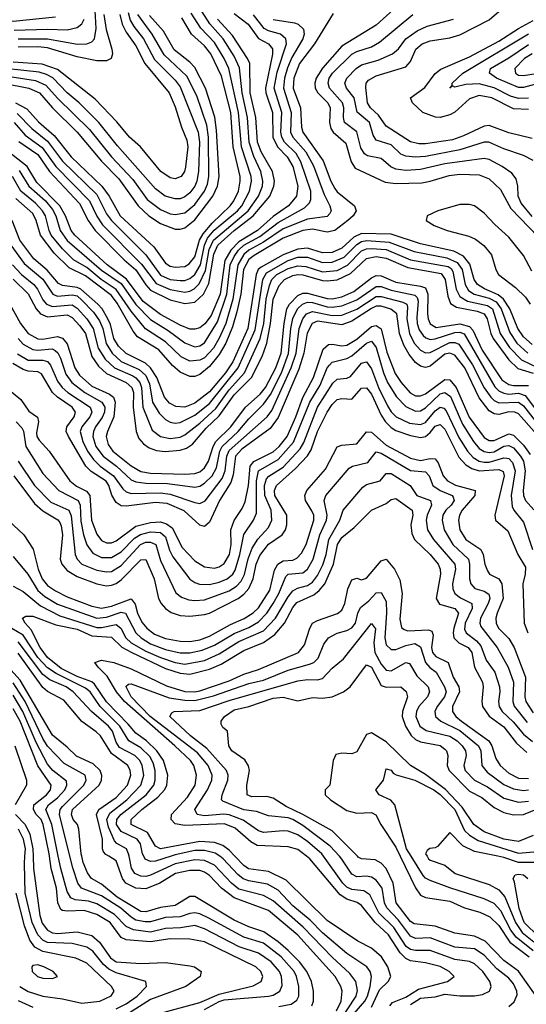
# Model space of a CAD drawing. Header units: inches. Extents: x 884549 to 1028252, y 526810 to 653624.
# Tile 327 of 656: x 893496 to 895562, y 629397 to 633408. Entities that reach past the tile are written whole.
import ezdxf

# ---------------------------------------------------------------- set-up
doc = ezdxf.new("R2010")
doc.units = ezdxf.units.IN
doc.header["$MEASUREMENT"] = 0
doc.layers.add('A8692', color=7, linetype='Continuous')
doc.layers.add('A8693', color=7, linetype='Continuous')

msp = doc.modelspace()

# ---------------------------------------------------------------- linework, layer by layer
at = {"layer": 'A8692', "color": 5}
for points, elevation in [([(893890, 629378.3), (893930, 629398.8), (893974.5, 629430), (894013, 629470), (894009.7, 629490), (893890, 629525), (893860, 629540), (893838.4, 629558.4), (893793.8, 629613.8), (893770, 629630.2), (893710, 629644.1), (893610, 629648.7), (893590, 629658.2), (893570, 629680.1), (893547.3, 629730), (893519, 629850), (893515.7, 629970), (893517.5, 630000)], 3340), ([(893550.5, 630000), (893551.9, 629950), (893578.2, 629758.2), (893587.4, 629727.4), (893610, 629698.4), (893630, 629688.4), (893650, 629685.9), (893730, 629692.2), (893790, 629676.5), (893821.5, 629650), (893866.1, 629586.1), (893890, 629570), (893990, 629563.7), (894090, 629567.7), (894190, 629553.6), (894209, 629549), (894235.9, 629530), (894231.7, 629510), (894173.4, 629470), (894030, 629417), (893910, 629340.8)], 3320), ([(894050, 629354.8), (894230, 629403.8), (894310, 629438.8), (894447.8, 629472.2), (894480.2, 629490), (894486.8, 629510), (894479.7, 629530), (894459, 629550), (894250, 629650.7), (894190, 629662), (894110, 629663.9), (894030, 629651.5), (893930, 629660), (893909.5, 629669.5), (893865.2, 629730), (893810, 629763.4), (893758.8, 629778.8), (893690, 629776.1), (893670, 629778.7), (893663.7, 629783.7), (893651.8, 629810), (893646.1, 629870), (893623.9, 629950), (893617.9, 630000)], 3280), ([(894250, 629375.6), (894310, 629408.3), (894330, 629414.7), (894510, 629430), (894530, 629434.1), (894556.4, 629450), (894565.9, 629474.1), (894563.3, 629510), (894555.3, 629530), (894521.5, 629570), (894470, 629604.8), (894391.3, 629631.3), (894250, 629704.3), (894210, 629717.4), (894152.1, 629707.9), (894090, 629705.8), (894030, 629691.2), (893960.5, 629700.5), (893930, 629714.4), (893883, 629763), (893810, 629806), (893776.7, 629816.7), (893722.9, 629822.9), (893704.9, 629830), (893690, 629856.5), (893663.7, 629950), (893653.5, 630000)], 3260), ([(894552.2, 629387.8), (894602.6, 629397.4), (894626.6, 629413.4), (894634.1, 629430), (894634.6, 629470), (894625, 629510), (894615.1, 629530), (894561.8, 629590), (894490, 629645.3), (894410, 629670.7), (894267.2, 629747.2), (894230, 629764.9), (894210, 629769.2), (894190, 629767.4), (894150, 629753.6), (894090, 629750), (894030, 629733.5), (894007.7, 629732.3), (893970, 629740), (893950, 629751.7), (893908.2, 629788.2), (893830, 629838.5), (893748.2, 629870), (893733.7, 629890), (893712.2, 629952.2), (893700.3, 630000)], 3240), ([(894687.4, 629390), (894694, 629410), (894693.7, 629450), (894685.4, 629490), (894666.3, 629530), (894637, 629570), (894590, 629615.7), (894550, 629650.9), (894491.8, 629691.8), (894430, 629712.4), (894370, 629739.2), (894210, 629836), (894190, 629836.5), (894130, 629799.3), (894070, 629791.1), (894010, 629774), (893990, 629775.4), (893893.9, 629833.9), (893830, 629886.8), (893789.2, 629909.2), (893773.1, 629933.1), (893754.7, 629974.7), (893748.8, 630000)], 3220), ([(894787.3, 629370), (894806.2, 629410), (894810.6, 629450), (894805.2, 629470), (894782.1, 629510), (894630, 629677.9), (894510, 629778.7), (894370, 629830), (894318.6, 629870), (894270, 629922.1), (894250, 629935.6), (894230, 629941.9), (894190, 629942.4), (894130.8, 629930), (894068.1, 629890), (894010, 629866.8), (893969.9, 629870), (893928.2, 629890), (893915, 629910), (893890, 629981.7), (893858.9, 630000)], 3180), ([(894796.8, 629323.2), (894867.2, 629430), (894873.2, 629453.2), (894866.1, 629490), (894842.6, 629522.6), (894770, 629588.3), (894651.2, 629711.2), (894530, 629818.8), (894490, 629839.8), (894390, 629866.1), (894359.8, 629890), (894290, 629963.4), (894250, 629982.8), (894210, 629985.7), (894130, 629969.6), (894030, 629922.9), (894010, 629917.8), (893990, 629918.3), (893965.2, 629930), (893951.4, 629951.4), (893942, 630000)], 3160), ([(894113.4, 630000), (894050, 629980.1), (894030, 629978.9), (894008.1, 629988.1), (894001.9, 630000)], 3140), ([(894860.4, 629359.6), (894903.7, 629410), (894914.1, 629430), (894925.6, 629470), (894929.9, 629509.9), (894925.1, 629530), (894911, 629550), (894830, 629603.3), (894730, 629688.5), (894680.2, 629740.2), (894610, 629798.5), (894550, 629862.2), (894506.2, 629886.2), (894430, 629899.5), (894407.6, 629907.6), (894385.2, 629925.2), (894325.3, 629990), (894311.6, 630000)], 3140), ([(894930, 629384.6), (894963.6, 629456.4), (894998, 629490), (895008.8, 629510), (894997.5, 629550), (894971.4, 629590), (894930, 629625.8), (894874, 629654), (894750, 629738.2), (894582.2, 629902.2), (894510, 629937.6), (894429.3, 629949.3), (894410, 629961.7), (894373.4, 630000)], 3120), ([(895005, 629390), (895016, 629404), (895070, 629426), (895121.4, 629458.6), (895239.7, 629490), (895267.6, 629510), (895246.9, 629530), (895210, 629550.5), (895150, 629565.8), (895090, 629573.6), (895070, 629583.1), (895046.9, 629606.9), (895000.3, 629680.3), (894945.4, 629730), (894890, 629799.7), (894872.3, 629812.3), (894830, 629825.4), (894802.3, 629842.3), (894678.7, 629990), (894665.8, 630000)], 3080), ([(895090, 629395.6), (895130, 629422.1), (895190, 629427.4), (895230, 629438.4), (895290, 629431.4), (895350, 629431.1), (895383.3, 629436.7), (895411.4, 629450), (895418.7, 629470), (895413.1, 629490), (895384.2, 629530), (895350, 629561.4), (895330, 629570.8), (895270, 629579.8), (895170, 629615.7), (895110, 629616), (895090, 629619.6), (895072, 629632), (895021.8, 629710), (894960.8, 629770), (894923.1, 629843.1), (894898.8, 629858.8), (894850, 629865.2), (894830, 629874.2), (894814, 629890), (894734.7, 630000)], 3060), ([(895490, 629388.3), (895512.6, 629407.4), (895524.4, 629435.6), (895523.5, 629450), (895510, 629479.9), (895490, 629502.7), (895441.6, 629541.6), (895390, 629597.7), (895350, 629622.2), (895270, 629630.2), (895170, 629667.4), (895110, 629664.7), (895090, 629674.1), (895040.3, 629740.3), (894992.4, 629790), (894983.9, 629810), (894973.6, 629870), (894950, 629902), (894930, 629915.2), (894910, 629919.1), (894870, 629916.4), (894850, 629926.9), (894810, 629988.2), (894799.4, 630000)], 3040), ([(895601.5, 629430), (895530, 629531.9), (895470, 629575.3), (895393.7, 629653.7), (895350, 629675.1), (895270, 629686.4), (895190, 629715.6), (895104.9, 629724.9), (895090, 629734.6), (895030.7, 629810), (895018.1, 629890), (894990.5, 629950), (894970, 629971.9), (894945.4, 629985.4), (894890, 629989.5), (894876.7, 629996.7), (894873.4, 630000)], 3020), ([(895047.7, 630000), (895110, 629871.4), (895130, 629841.2), (895150, 629832), (895250, 629817.1), (895310, 629790.5), (895372.7, 629772.7), (895413.5, 629753.5), (895450, 629718.3), (895494.5, 629650), (895572.9, 629590)], 2980), ([(895590, 629614.8), (895519.8, 629670), (895498.9, 629698.9), (895458, 629778), (895430, 629807.9), (895390, 629825.9), (895250, 629870.8), (895170, 629901.6), (895150, 629910.9), (895141.1, 629921.1), (895092, 630000)], 2960), ([(895157, 630000), (895162.9, 629990), (895170, 629983.9), (895230, 629964), (895271, 629930), (895410, 629884.5), (895450, 629863.5), (895474.2, 629834.2), (895517.8, 629730), (895544.8, 629690), (895591.9, 629651.9)], 2940), ([(895610, 629974.6), (895530, 629975.2), (895470, 629994.8), (895445.2, 630000)], 2940), ([(895612, 629672), (895552.5, 629730), (895532.6, 629787.4), (895513.9, 629893.9), (895507.5, 629910), (895516.2, 629923.8), (895530, 629927.3), (895550, 629923.9), (895567.8, 629910)], 2920), ([(893496, 629470), (893530, 629448.9), (893590, 629430.1), (893670, 629419), (893750, 629401.7), (893822.2, 629410), (893868.5, 629431.5), (893881, 629450), (893869.9, 629470), (893770, 629564.4), (893724.3, 629584.3), (893590, 629611.5), (893557.5, 629630), (893537.9, 629657.9), (893516.2, 629716.2), (893481.3, 629850)], 3360), ([(893490, 629412.3), (893550, 629385.5)], 3340)]:
    msp.add_lwpolyline(points, dxfattribs=dict(at, elevation=elevation))
at = {"layer": 'A8692', "color": 5, "elevation": 3380}
msp.add_lwpolyline([(893570, 629557.3), (893550, 629554.4), (893546, 629550), (893546.4, 629530), (893568.1, 629510), (893590, 629503.8), (893630, 629502.3), (893649.6, 629510), (893633, 629530), (893594.7, 629550)], close=True, dxfattribs=at)
at = {"layer": 'A8693', "color": 5}
for points, elevation in [([(893473.8, 632990), (893518.4, 632938.4), (893587.6, 632887.6), (893643.8, 632810), (893781.2, 632670), (893810, 632608), (893833.1, 632573.1), (893992.6, 632412.6), (894053.1, 632333.1), (894110, 632308.8), (894170, 632298.4), (894190, 632302.3), (894207.9, 632312.1), (894227.6, 632332.4), (894253.4, 632386.6), (894268.3, 632471.7), (894285.7, 632510), (894427.3, 632630), (894470, 632690), (894485.4, 632730), (894487.4, 632750), (894479.5, 632790), (894450, 632850.4), (894431, 632910), (894424.4, 633010), (894403, 633110), (894392, 633212), (894370, 633260.5), (894325.5, 633330), (894271.5, 633391.5), (894230, 633455.1)], 3640), ([(893489.8, 633330.2), (893610, 633330.2), (893731.1, 633308.9), (893770, 633310.5), (893790, 633318.6), (893800.4, 633330), (893807.6, 633372.4), (893801.8, 633470)], 3840), ([(895019.5, 633450), (894950, 633386.1), (894810, 633300.8), (894730, 633211.2), (894704.5, 633170), (894699.1, 633150), (894700.9, 633130), (894711.5, 633110), (894752.2, 633070), (894762.5, 633050), (894759.1, 632990), (894764.8, 632964.8), (894774.2, 632950), (894825.5, 632905.5), (894846.9, 632830), (894864.2, 632804.2), (894986.6, 632746.6), (895030, 632740.5), (895135.7, 632744.3), (895170, 632749.9), (895246.7, 632773.3), (895290, 632778.6), (895370, 632776.3), (895410, 632760.1), (895457, 632717), (895498.7, 632638.7), (895610, 632523.6)], 3480), ([(895584.8, 632924.8), (895490, 632946.9), (895410, 632976.8), (895390, 632975.2), (895305.4, 632934.6), (895261.1, 632918.9), (895150, 632902), (895123.2, 632903.2), (895090, 632911.5), (894990, 632975), (894959.4, 633019.4), (894926.5, 633050), (894914.1, 633070), (894907.6, 633132.4), (894909, 633150), (894918.1, 633161.9), (894950, 633179.7), (895070, 633216), (895090, 633238.7), (895111.5, 633288.5), (895137.2, 633310), (895170, 633322.3), (895250, 633335.1), (895290, 633347.3), (895410, 633407.3), (895458.4, 633450)], 3420), ([(893641.9, 633418.1), (893470, 633401.5), (893297.6, 633402.4), (893230, 633394.8), (893150, 633372.4), (893095.3, 633344.7), (893039.6, 633300.4), (892965.7, 633234.3), (892892, 633150), (892830, 633099.8), (892790, 633077.4), (892750, 633062), (892710, 633051.3), (892670, 633047.8), (892610, 633056.9), (892558, 633078), (892510, 633108.8), (892450, 633162.6), (892336.5, 633276.5), (892309.4, 633309.4), (892285.9, 633350), (892260.2, 633430)], 3880), ([(893429.9, 633149.9), (893532.8, 633130), (893576.8, 633110), (893629.7, 633049.7), (893730.6, 632950), (893830, 632832.1), (893900.5, 632760.5), (893979.2, 632650), (894022.6, 632610), (894070, 632578.2), (894130, 632555.4), (894150, 632554.4), (894170, 632560.1), (894210, 632593.5), (894283.1, 632690), (894303.1, 632730), (894308.9, 632770), (894298.2, 632958.2), (894291, 633011), (894253, 633130), (894210, 633214.1), (894190, 633235.7), (894126.2, 633286.2), (894082, 633362), (894025.7, 633425.7)], 3720), ([(893430, 633181.1), (893560.7, 633160.7), (893602, 633142), (893650, 633088.2), (893780.6, 632960.6), (893869.8, 632850), (893957, 632757), (894016.2, 632676.2), (894070, 632635.2), (894110, 632617.8), (894130, 632614.3), (894170, 632621.9), (894210, 632655.4), (894249.7, 632710), (894261.5, 632738.5), (894267.2, 632770), (894266.5, 632930), (894258.9, 632978.9), (894217.6, 633097.6), (894177.7, 633177.7), (894085.6, 633265.6), (894036.4, 633350), (893978.2, 633430)], 3740), ([(893938.3, 633438.3), (893947, 633407), (893961.3, 633381.3), (894000.7, 633330), (894046, 633246), (894130, 633162), (894150, 633135.4), (894223.3, 632950), (894229.5, 632910), (894225.2, 632790), (894218.4, 632750), (894209.6, 632730), (894190, 632703), (894170, 632686.6), (894150, 632679), (894130, 632678), (894088.9, 632690), (894050, 632718.8), (893895.2, 632895.2), (893818.3, 632990), (893738.4, 633070), (893690, 633110.1), (893631.4, 633171.4), (893605.6, 633185.6), (893575, 633195), (893450, 633207.7)], 3760), ([(894370, 633433.9), (894427.9, 633390), (894470, 633332.4), (894510.4, 633310), (894526.4, 633290), (894527.4, 633267.4), (894498.2, 633130), (894500.2, 633110), (894526.6, 633030), (894527.8, 632930), (894547, 632890), (894587.1, 632850), (894610, 632810), (894630.4, 632730), (894625.1, 632690), (894591.6, 632650), (894530, 632606.9), (894465, 632550), (894390, 632504), (894357.1, 632470), (894332.9, 632427.1), (894313.2, 632290), (894276.3, 632203.7), (894251, 632169), (894230, 632153.6), (894210, 632147.3), (894190, 632148), (894150, 632163.3), (894070, 632207.7), (894000.1, 632260.1), (893931.4, 632351.4), (893852.1, 632410), (893721.4, 632530), (893705.5, 632550), (893682.4, 632610), (893659.5, 632650), (893565.3, 632745.3), (893526.4, 632810), (893450, 632869.9)], 3580), ([(894529.6, 633409.6), (894616, 633396), (894631.4, 633390), (894652.7, 633370), (894655.4, 633350), (894650.2, 633330), (894605.2, 633254.8), (894587.9, 633212.1), (894576, 633170), (894571.7, 633130), (894603.4, 633030), (894600.8, 632950), (894609.7, 632930), (894662.1, 632870), (894693.3, 632813.3), (894736.8, 632696.8), (894760.9, 632650), (894765.6, 632630), (894760.7, 632619.3), (894750, 632606.8), (894670, 632596.4), (894570, 632556), (894490, 632502.2), (894430.1, 632469.9), (894410, 632451.2), (894385, 632410), (894365.3, 632270), (894336, 632170), (894310, 632110.8), (894286.9, 632070), (894250, 632031.3), (894230, 632020.7), (894190, 632017.8), (894154.9, 632034.9), (894090, 632095.5), (894008.5, 632148.5), (893950, 632221.1), (893888.9, 632308.9), (893828.8, 632350), (893770, 632398.6), (893715, 632430), (893670, 632474.9), (893625, 632530), (893615.6, 632550), (893600.7, 632610), (893589.6, 632630), (893561.1, 632661.1), (893500.8, 632710), (893466.8, 632770)], 3540), ([(893904.9, 633430), (893914.3, 633390), (893930, 633357.3), (893970, 633301.4), (894005.9, 633230), (894105.3, 633110), (894130, 633052.9), (894155.6, 632970), (894177.2, 632917.2), (894181.6, 632890), (894171.9, 632808.1), (894167.7, 632790), (894155, 632770), (894130, 632760.6), (894110, 632764.7), (894071.4, 632790), (893989, 632890), (893943.4, 632930), (893892.6, 632992.6), (893804.4, 633084.4), (893650, 633205.8), (893587.9, 633227.9), (893470, 633235.3)], 3780), ([(893473.6, 633366.4), (893610, 633370.5), (893690, 633367.8), (893730, 633377), (893750, 633392.2), (893758.3, 633410)], 3860), ([(893479.1, 633070), (893525.1, 633045.1), (893572.9, 632992.9), (893637.1, 632937.1), (893706.4, 632850), (893831, 632730), (893860.4, 632690), (893905.3, 632610), (894042.6, 632482.6), (894090, 632416.3), (894110, 632404.6), (894130, 632400.7), (894170, 632403.5), (894186.9, 632413.1), (894210, 632442.6), (894229.8, 632510), (894243.5, 632536.5), (894280.3, 632579.7), (894353.5, 632650), (894369.6, 632670.4), (894387.7, 632710), (894395.2, 632750), (894394.4, 632770), (894366.3, 632890), (894356.7, 633030), (894318.2, 633178.2), (894274.7, 633270), (894250, 633302.2), (894196.9, 633350), (894156.7, 633416.7)], 3680), ([(894774.3, 633434.3), (894697.8, 633310), (894636.3, 633230), (894614.3, 633170), (894610.6, 633130), (894641.3, 633050), (894645, 632970), (894651, 632950), (894732.9, 632832.9), (894764.7, 632750), (894780.5, 632720.5), (894790, 632707.2), (894860.6, 632650), (894867.6, 632630), (894855.9, 632610), (894834.5, 632590), (894781.4, 632550), (894750, 632543), (894690, 632555), (894650, 632549.1), (894570, 632518.8), (894451.9, 632448.1), (894430, 632430.8), (894408.2, 632390), (894397.2, 632290), (894381.3, 632218.7), (894363.6, 632156.4), (894336.6, 632090), (894310, 632044), (894270, 631995.3), (894230, 631962.7), (894210, 631955.3), (894190, 631954.6), (894150, 631972.7), (894119.5, 631999.5), (894062.9, 632062.9), (893976.9, 632116.9), (893958.8, 632138.8), (893894.1, 632254.1), (893870, 632285.2), (893765, 632365), (893697.9, 632397.9), (893636.7, 632456.7), (893580.4, 632530), (893563.6, 632590), (893550, 632618.5), (893480, 632680)], 3520), ([(893485.7, 633025.7), (893545.4, 632965.4), (893610, 632913.5), (893670, 632832.5), (893810, 632695.9), (893850, 632618), (893869.8, 632590), (894010.2, 632450.2), (894070, 632367.5), (894109.9, 632350.1), (894150, 632345.5), (894170, 632346.3), (894190, 632353.4), (894210, 632370.1), (894233.5, 632410), (894249.4, 632490), (894261.5, 632518.5), (894289.4, 632550.6), (894384.4, 632630), (894401.8, 632650), (894433.4, 632710), (894441.3, 632750), (894439.5, 632770), (894400.5, 632890), (894388.4, 633030), (894348.9, 633210), (894330.2, 633250), (894290, 633315.6), (894234.5, 633374.5), (894194.7, 633434.7)], 3660), ([(893838.5, 633430), (893848.7, 633368.7), (893871.9, 633288.1), (893874.4, 633270), (893869.4, 633250.6), (893850, 633241.2), (893810, 633241.2), (893730, 633257.2), (893610, 633293.3), (893570, 633297.9), (893490, 633296.6)], 3820), ([(893492.3, 632912.3), (893570, 632859), (893618.1, 632790), (893740.2, 632660.2), (893775.2, 632590), (893803.3, 632550), (893921.4, 632430), (893969.4, 632389.4), (894010, 632328.3), (894030, 632306.8), (894110, 632267.6), (894170, 632251.9), (894210, 632258.1), (894245.3, 632290), (894267, 632333), (894287.5, 632452.5), (894304.4, 632490), (894370, 632549.4), (894448.2, 632610), (894515.3, 632690), (894532.6, 632730), (894534.4, 632750), (894527.3, 632790), (894480, 632870), (894465.2, 632910), (894458.5, 633010), (894435.6, 633110), (894433.7, 633230), (894425.1, 633250), (894363.5, 633343.5), (894303.2, 633410)], 3620), ([(893493.8, 632793.8), (893533.3, 632730), (893600.9, 632670), (893630, 632635.6), (893643.1, 632610), (893661.3, 632550), (893689.5, 632509.5), (893830, 632388.2), (893910, 632333.3), (893970, 632248.5), (894030, 632187.5), (894102, 632142), (894170, 632091.6), (894210, 632075.6), (894230, 632079.1), (894250, 632091.3), (894302.8, 632177.2), (894341, 632290), (894354.7, 632410), (894370, 632444.2), (894388.7, 632470), (894410.1, 632489.9), (894474.7, 632525.3), (894550, 632582.4), (894657.8, 632642.2), (894678.1, 632661.9), (894683.5, 632676.5), (894682.7, 632710), (894642.4, 632830), (894622.8, 632862.8), (894575.9, 632910), (894564.7, 632930), (894560.8, 632950), (894564.2, 633030), (894533.7, 633130), (894545.6, 633194.4), (894583.4, 633310), (894581.5, 633330), (894559.1, 633350), (894510, 633363), (894493.1, 633373.1), (894448.7, 633428.7)], 3560), ([(895586.1, 632606.1), (895540.4, 632660.4), (895528.9, 632690), (895527.6, 632730), (895520.2, 632760.2), (895502.8, 632782.8), (895463.7, 632810), (895410, 632838.3), (895390, 632842.8), (895230, 632820.8), (895130, 632797.7), (895070, 632794.2), (895030, 632799.6), (895009.5, 632809.5), (894970, 632842.3), (894914, 632854), (894901.5, 632861.5), (894886.4, 632886.4), (894871.1, 632951.1), (894820.1, 632990), (894816, 633010), (894817.8, 633050), (894812.2, 633070), (894759.2, 633130), (894753.5, 633150), (894758.3, 633170), (894771.7, 633190), (894850, 633268), (894870, 633278.8), (894930, 633298), (894962.8, 633317.2), (895098.8, 633430)], 3460), ([(895590, 632834.2), (895550, 632854.6), (895470, 632882.1), (895408.9, 632908.9), (895390, 632909), (895290, 632878.6), (895150, 632851.5), (895110, 632848.6), (895070, 632852.8), (895050, 632861.2), (895010, 632898.3), (894950, 632917.7), (894937.5, 632937.5), (894922.8, 632990), (894872.3, 633032.3), (894859.9, 633090), (894829.1, 633130), (894822, 633150), (894830.3, 633170), (894867.4, 633210), (894890, 633224.4), (894957, 633243), (895015.4, 633270), (895040.1, 633290), (895070, 633330.5), (895116.6, 633363.4), (895157.9, 633382.1), (895264.8, 633410)], 3440), ([(895570, 633042.1), (895510, 633045.4), (895420.8, 633090), (895370, 633099.7), (895330, 633086.1), (895270, 633031.2), (895250, 633020.5), (895210.3, 633010.3), (895191, 633011), (895140.2, 633030), (895097.7, 633070), (895089.8, 633090), (895147.2, 633132.8), (895190, 633189.1), (895212.6, 633207.4), (895330, 633256.7), (895450, 633321.3), (895530, 633372.9), (895590, 633405.5)], 3380), ([(895570, 633088.5), (895530, 633087), (895497, 633097), (895430.4, 633130.4), (895370, 633146.9), (895315.6, 633144.4), (895270, 633133), (895261, 633139), (895249.7, 633130), (895259.7, 633140.2), (895258.7, 633150), (895303, 633190), (895570, 633351.3)], 3360), ([(895630, 633153.3), (895550, 633132.5), (895530, 633132.5), (895439.9, 633170), (895411.4, 633190), (895416.1, 633210), (895490, 633253.3), (895570, 633307.8)], 3340), ([(895585.2, 633270), (895554.5, 633250), (895515, 633210), (895517.2, 633190), (895530, 633182.3), (895550, 633180.8), (895627.1, 633192.9)], 3320), ([(895584.3, 632384.3), (895550, 632447.4), (895490, 632522.5), (895433.4, 632573.4), (895390, 632620.3), (895350, 632649.5), (895330, 632655.3), (895290, 632655.2), (895201.1, 632630), (895157.8, 632610), (895153.6, 632590), (895186.4, 632570), (895238.9, 632550), (895327.1, 632527.1), (895354, 632514), (895388.1, 632488.1), (895419.9, 632450), (895437, 632390), (895448, 632370), (895517.7, 632317.7), (895558.1, 632278.1), (895577.3, 632250)], 3520), ([(895585.6, 632085.6), (895550, 632116.3), (895526.5, 632150), (895494.2, 632230), (895468.3, 632270), (895447.2, 632287.2), (895391.6, 632311.6), (895362, 632330), (895349.2, 632350), (895331.8, 632411.8), (895305.3, 632445.3), (895265.4, 632465.4), (895130, 632495.1), (895010, 632535.2), (894890, 632537.4), (894857.9, 632522.1), (894810, 632477.1), (894770, 632459.7), (894730, 632458.1), (894670, 632478.1), (894630, 632473.9), (894570, 632450.7), (894480, 632400), (894468.7, 632390), (894459.8, 632370), (894426.3, 632150), (894365.7, 632014.3), (894335.5, 631970), (894270, 631891.7), (894210, 631845.6), (894170, 631829.5), (894132.2, 631832.2), (894106.6, 631846.6), (894086.2, 631870), (894054.7, 631950), (894030, 631990.6), (894008.8, 632008.8), (893930, 632048.9), (893898.5, 632078.5), (893880.4, 632110), (893866.3, 632166.3), (893855.9, 632190), (893832.5, 632230), (893814.5, 632250), (893745.3, 632310), (893730, 632317.4), (893670, 632325.4), (893654.2, 632334.2), (893607.9, 632387.9), (893554, 632434), (893496.6, 632510), (893465.6, 632590)], 3480), ([(893459.9, 632490), (893514.7, 632414.7), (893590, 632351.2), (893630.6, 632290.6), (893650, 632282.3), (893710, 632288.1), (893730, 632283), (893750, 632266.2), (893796.6, 632216.6), (893821.1, 632181.1), (893834.5, 632150), (893849.3, 632089.3), (893872.5, 632050), (893910, 632015.9), (893982.8, 631982.8), (894010, 631958.4), (894025.4, 631925.4), (894038.2, 631850), (894064.8, 631804.8), (894090, 631779.9), (894110, 631768.9), (894130, 631764.4), (894150, 631766.7), (894210, 631796.9), (894270, 631845.1), (894387.3, 631990), (894455.8, 632144.2), (894487, 632350), (894502.3, 632377.7), (894590, 632427.7), (894630, 632440.5), (894670, 632440.3), (894730, 632418.9), (894770, 632420.5), (894818.6, 632441.4), (894870, 632493.2), (894890, 632504.8), (894911.8, 632508.2), (895002.6, 632502.6), (895103.8, 632463.8), (895237.7, 632437.7), (895279.3, 632419.3), (895299.4, 632390), (895312.2, 632330), (895325.6, 632305.6), (895349.6, 632289.6), (895410, 632274.5), (895438.7, 632258.7), (895458.6, 632230), (895493.8, 632133.8), (895523.3, 632090), (895568.1, 632050)], 3460), ([(893467.2, 632410), (893503.6, 632370), (893553.2, 632330), (893569, 632310), (893590, 632267.4), (893605.6, 632250), (893630, 632239.9), (893710, 632246.6), (893730, 632232.7), (893770, 632189.5), (893796.2, 632150), (893816.5, 632070), (893844.9, 632024.9), (893882.1, 631990), (893957, 631957), (893970, 631949), (893985.9, 631930), (893993.3, 631910), (893998.6, 631830), (894036.3, 631736.3), (894069.8, 631709.8), (894110, 631701.5), (894150, 631708.1), (894170, 631717.5), (894230, 631764.3), (894295.1, 631824.9), (894350, 631900.7), (894412.3, 631970), (894476.3, 632110), (894491, 632170), (894501.1, 632270), (894515.1, 632324.9), (894524, 632350), (894544.7, 632370), (894590, 632394.3), (894630, 632406.1), (894663.1, 632403.1), (894730, 632381.6), (894790, 632387), (894832, 632408), (894890, 632466.2), (894910, 632474.3), (894930, 632475.9), (894990, 632472.2), (895090, 632430.2), (895242.6, 632402.6), (895254.7, 632394.7), (895262.3, 632382.3), (895276.2, 632310), (895290, 632280.9), (895322.1, 632262.1), (895403.9, 632243.9), (895423.5, 632230), (895455.3, 632130), (895493, 632073), (895542.1, 632022.1), (895610, 631990)], 3440), ([(893470, 632351.4), (893530.9, 632290.9), (893563.1, 632230), (893581.4, 632210), (893610, 632197.5), (893690, 632205.4), (893710, 632195.1), (893741.8, 632161.8), (893763.9, 632130), (893790, 632036.8), (893816.9, 631996.9), (893850, 631967), (893930.7, 631930.7), (893953.4, 631910), (893959.6, 631890), (893959.1, 631830), (893971.1, 631731.1), (893981.6, 631701.6), (894000.2, 631680.2), (894024, 631664), (894053.4, 631653.4), (894089.4, 631649.4), (894150, 631654.1), (894176.6, 631663.4), (894200.3, 631679.7), (894256.2, 631743.8), (894310, 631795), (894370, 631880.6), (894440.9, 631950), (894484, 632036), (894503.6, 632090), (894519.2, 632170), (894530, 632270), (894554.4, 632325.6), (894576, 632350), (894610, 632366.3), (894630, 632370), (894650, 632368.6), (894730, 632345.9), (894750, 632343.9), (894790, 632348.9), (894845.4, 632374.6), (894910, 632435.2), (894950, 632443.6), (894990, 632436.8), (895078.3, 632398.3), (895213.9, 632373.9), (895230.5, 632350.5), (895242, 632282), (895252.7, 632252.7), (895277.5, 632237.5), (895360.6, 632220.6), (895390, 632210), (895401.7, 632190), (895417.4, 632130), (895426.9, 632110), (895490, 632022.6), (895527.5, 631987.5), (895590, 631968.8)], 3420), ([(893456, 632250), (893498.7, 632170), (893530, 632130.4), (893570, 632108.1), (893590, 632106.7), (893650, 632117.5), (893670.9, 632110.9), (893690, 632087.3), (893720.8, 631990), (893739.9, 631959.9), (893790, 631915.8), (893862.3, 631882.3), (893878.3, 631870), (893885.3, 631850), (893879.5, 631790), (893853.5, 631730), (893849.2, 631710), (893857.1, 631677.1), (893876.4, 631650), (893950, 631590.3), (893990, 631567.7), (894030, 631561.4), (894170, 631556.2), (894210, 631559.2), (894230, 631566.9), (894250, 631582.9), (894265.9, 631610), (894284.8, 631670), (894295.5, 631690), (894357.2, 631750), (894416.3, 631830), (894476.6, 631883.4), (894498.5, 631910), (894539.7, 631990), (894561.7, 632050), (894573.7, 632170), (894585.8, 632230), (894595.9, 632250), (894630, 632284.4), (894650, 632294.1), (894670, 632294.7), (894750, 632272.2), (894770, 632271.5), (894810, 632279.4), (894859, 632301), (894930, 632356.3), (894950, 632366.1), (894970, 632364.3), (895030, 632338.8), (895130, 632323.2), (895150, 632315.9), (895160, 632290), (895159.1, 632210), (895161.4, 632190), (895170, 632169.7), (895194.3, 632154.3), (895290, 632169.5), (895330, 632157.8), (895343.1, 632143.1), (895382.1, 632062.1), (895461.5, 631941.5), (895490, 631922.3), (895510, 631918.1), (895570, 631917.4)], 3380), ([(893489.3, 632110), (893510, 632087), (893550, 632064.3), (893570, 632061.8), (893627.9, 632067.9), (893641.2, 632061.2), (893651.5, 632051.5), (893662.3, 632030), (893684, 631964), (893708.3, 631930), (893761.3, 631890), (893831.4, 631850), (893842.6, 631830), (893842, 631810), (893832.8, 631787.2), (893805.5, 631750), (893796.6, 631730), (893794.7, 631710), (893806.3, 631670), (893836.1, 631630), (893890.1, 631590), (893950, 631533.9), (893970, 631525), (894010, 631519.7), (894098.3, 631518.3), (894210, 631503.4), (894230, 631507.8), (894250, 631519.6), (894280.2, 631550), (894297.9, 631582.1), (894312.2, 631650), (894321.7, 631670), (894386.2, 631730), (894430, 631781.9), (894490, 631841.4), (894518.5, 631881.5), (894563.5, 631970), (894591.6, 632048.4), (894601.6, 632150), (894610, 632190.7), (894628.8, 632230), (894649.1, 632250), (894670, 632257.8), (894690, 632256.4), (894750, 632238.4), (894770, 632236.8), (894810, 632242.8), (894870, 632267.3), (894950, 632320.8), (894970, 632321.1), (895010, 632306.5), (895106.6, 632286.6), (895116.8, 632276.8), (895121.2, 632261.2), (895114.6, 632194.6), (895116.7, 632170), (895125, 632145), (895141.2, 632121.2), (895151.8, 632111.8), (895170, 632105.7), (895190, 632108), (895270, 632134.1), (895290, 632135.1), (895307.9, 632127.9), (895433.1, 631913.1), (895450, 631896.5), (895470, 631886.9), (895490, 631883.4), (895530, 631887.1), (895557.1, 631877.1), (895697.6, 631690)], 3360), ([(893487.3, 632047.3), (893530, 632021.6), (893590, 632021.2), (893610, 632015.2), (893621.2, 632001.2), (893650, 631936.2), (893669.4, 631909.4), (893691.8, 631890), (893783.1, 631830), (893790.6, 631810), (893781.4, 631790), (893748.9, 631750), (893742.9, 631730), (893752.9, 631690), (893772.1, 631650), (893796.9, 631616.9), (893824.2, 631590), (893879.1, 631550), (893916.5, 631496.5), (893930, 631485.4), (893950, 631478.5), (894070, 631480.1), (894110, 631475.5), (894210, 631440.7), (894230, 631437.6), (894252.2, 631447.8), (894321.2, 631538.8), (894333.6, 631570), (894340.4, 631630), (894350, 631652.9), (894505.3, 631790), (894523.4, 631816.6), (894603.5, 631990), (894622.6, 632050), (894635.9, 632150), (894650.7, 632189.3), (894665.6, 632210), (894690, 632219.6), (894770, 632203.6), (894810, 632205.1), (894870, 632229.5), (894950, 632280.2), (894970, 632281.2), (895058.2, 632258.2), (895073.9, 632250), (895077.6, 632237.6), (895073.8, 632190), (895084.7, 632130), (895104.9, 632090), (895130, 632061.7), (895150, 632051.3), (895170, 632053.1), (895250, 632092.9), (895270, 632093.5), (895285.9, 632085.9), (895342.3, 632002.3), (895390, 631908.9), (895416.6, 631870), (895430, 631857.4), (895450, 631847.9), (895530.1, 631850), (895550, 631834.9), (895630, 631732.6)], 3340), ([(895593.4, 631730), (895530, 631802), (895514.4, 631810), (895490, 631811), (895450, 631800.3), (895430, 631802.4), (895410, 631815.1), (895370, 631867.5), (895310.8, 631990), (895270, 632041.2), (895250, 632050.3), (895230, 632045.6), (895170, 631996.8), (895150, 631991.6), (895130, 631997.4), (895110, 632012.1), (895083.7, 632043.7), (895062.1, 632082.1), (895045.2, 632130), (895033.4, 632210), (895009.5, 632229.5), (894970, 632241.2), (894950, 632241), (894930, 632232.4), (894850, 632180.1), (894810, 632165.3), (894710, 632180.2), (894689, 632171), (894668.5, 632131.5), (894654.5, 632050), (894634.8, 631985.2), (894550, 631787.7), (894517.7, 631742.3), (894401.9, 631658.1), (894376, 631630), (894366.2, 631553.8), (894357.3, 631522.7), (894310.8, 631449.2), (894270, 631361.9), (894250, 631343.6), (894230, 631349.6), (894166.9, 631406.9), (894096.9, 631436.9), (894050, 631441.2), (893930, 631426.2), (893910, 631428.1), (893890, 631441.2), (893871.6, 631471.6), (893859.1, 631510), (893848.3, 631528.3), (893788.1, 631568.1), (893765.4, 631590), (893694.6, 631710), (893685.7, 631730), (893688, 631750), (893718.4, 631790), (893724.1, 631810), (893710.5, 631830), (893650.8, 631870), (893629.4, 631889.4), (893585.4, 631965.4), (893570, 631974.1), (893530, 631975.9), (893510, 631982.7), (893467.6, 632007.6)], 3320), ([(893430, 631919.5), (893500.5, 631860.5), (893533.7, 631813.7), (893569, 631789), (893572.7, 631770), (893564.9, 631724.9), (893566.6, 631710), (893575, 631695), (893616.3, 631650), (893699.9, 631530), (893727.3, 631507.3), (893767.8, 631487.8), (893782.2, 631470), (893788.5, 631370), (893810, 631312.1), (893830, 631287.2), (893850, 631277), (893870, 631277), (893890, 631284.5), (893970, 631344.8), (894030, 631359.8), (894070, 631362.2), (894094.8, 631354.8), (894118, 631338), (894158.1, 631258.1), (894210, 631203.7), (894250, 631178.8), (894290, 631173.3), (894310, 631178.8), (894330, 631192.9), (894351.1, 631230), (894358.2, 631270), (894356.7, 631330), (894370, 631368.4), (894403.7, 631416.3), (894415.7, 631444.3), (894428.3, 631510), (894435.9, 631590), (894451.3, 631608.7), (894530, 631647.7), (894554.6, 631670), (894586.1, 631710), (894622, 631790), (894650.7, 631869.3), (894694, 631950), (894734, 632066), (894755.1, 632084.9), (894770, 632086.6), (894810, 632079.9), (894830, 632082.5), (894870, 632106.6), (894930, 632158.3), (894950, 632163), (894970, 632148.6), (894993.2, 632053.2), (895027, 631967), (895051, 631930), (895088.5, 631888.5), (895110, 631876.5), (895130, 631875.5), (895150, 631884.1), (895230, 631942.3), (895250, 631940.6), (895275.8, 631910), (895328.7, 631788.7), (895390, 631706.3), (895410, 631694.5), (895430, 631693.8), (895490, 631721.2), (895510, 631716.1), (895550, 631674.7), (895576.8, 631636.8)], 3280), ([(893481.1, 631770), (893505.2, 631745.2), (893511.5, 631731.5), (893521.1, 631670), (893590, 631560.1), (893655.5, 631490), (893733.9, 631450), (893743.2, 631430), (893745, 631365), (893756.3, 631310), (893770, 631268.8), (893794.8, 631234.8), (893830, 631217.4), (893870, 631216.7), (893910, 631240.6), (893963.8, 631296.2), (893988.4, 631311.6), (894030, 631321.6), (894070, 631318.6), (894090, 631300.9), (894107, 631247), (894120.5, 631220.5), (894189.3, 631129.3), (894210, 631115), (894228.9, 631108.9), (894270, 631107.7), (894310, 631116.3), (894342.5, 631130), (894365.7, 631150), (894374.5, 631165.5), (894393.9, 631230), (894409.7, 631310.3), (894449.9, 631370), (894462.2, 631397.8), (894461.4, 631530), (894469.4, 631570.6), (894550, 631616.9), (894612.9, 631687.1), (894679.2, 631850), (894720.7, 631919.3), (894750, 631989.5), (894758.9, 632001.1), (894770, 632012.5), (894830, 632028), (894850, 632039.3), (894910, 632091.1), (894930, 632099.3), (894950, 632073.1), (894979.7, 631970), (894995.9, 631930), (895032.1, 631872.1), (895070, 631832.8), (895110, 631813.9), (895130, 631815.1), (895150, 631827.2), (895210, 631884.2), (895230, 631889), (895252.7, 631872.7), (895300.9, 631760.9), (895345.9, 631690), (895370, 631661.9), (895390, 631648.9), (895410, 631644.7), (895430, 631647.8), (895470, 631670.9), (895490, 631673.9), (895510, 631664.3), (895538.3, 631630), (895549.9, 631609.9), (895557.2, 631570), (895548.1, 631490), (895549.8, 631469.8), (895557.9, 631450), (895592, 631412)], 3260), ([(893490, 631609.1), (893556.3, 631510), (893623.3, 631443.3), (893697, 631410), (893706.4, 631386.4), (893721.8, 631230), (893729.8, 631209.8), (893750, 631190.5), (893810, 631165.3), (893850, 631158.3), (893870, 631160.6), (893910, 631184.3), (893989.2, 631270.8), (894010, 631279.2), (894030, 631280), (894050.9, 631270), (894070, 631205.5), (894132.9, 631072.9), (894155.4, 631055.4), (894185.1, 631045.1), (894210, 631041.7), (894250, 631044.5), (894350, 631080.8), (894379.7, 631100.3), (894399, 631121), (894412.2, 631147.8), (894427.5, 631212.5), (894444.3, 631255.7), (894467.5, 631292.5), (894510, 631339), (894524.3, 631370), (894521.2, 631410), (894495.9, 631470), (894494.7, 631510), (894502.7, 631537.3), (894511.6, 631548.4), (894570, 631585.4), (894639.9, 631660.1), (894654.1, 631685.9), (894710.9, 631830), (894772.9, 631927.1), (894790, 631944.1), (894830, 631948.1), (894844.8, 631955.2), (894890, 632009.6), (894910, 632013.9), (894930, 631985.9), (894958.9, 631910), (894995.6, 631835.6), (895010, 631811), (895030.7, 631790.7), (895085.1, 631765.1), (895130, 631758.5), (895150, 631767.6), (895190, 631814.5), (895210, 631830.4), (895225.7, 631825.7), (895234.8, 631814.8), (895286.7, 631706.7), (895322.2, 631650), (895345, 631625), (895370, 631610), (895390, 631605.4), (895410, 631605.2), (895470, 631623.1), (895481.7, 631621.7), (895490, 631620.2), (895504.7, 631604.7), (895515.8, 631570), (895499.8, 631470), (895504.4, 631424.4), (895510.5, 631410), (895550, 631361.7), (895587.4, 631250)], 3240), ([(893471.7, 631550), (893556.8, 631436.8), (893590, 631408), (893651.2, 631371.2), (893659.6, 631359.6), (893665.8, 631345.8), (893670.7, 631309.3), (893661.2, 631210), (893667.4, 631190), (893690, 631164.7), (893730, 631140.2), (893810, 631109.3), (893850, 631102), (893870, 631104.4), (893890, 631111.7), (893910, 631126.1), (893990, 631207.9), (894010, 631209.4), (894043.8, 631130), (894062.2, 631050), (894072.2, 631030), (894090, 631010.1), (894113.3, 630993.3), (894150, 630981.6), (894190, 630978.6), (894250, 630984.6), (894270, 630990.6), (894387.2, 631050), (894410, 631067.3), (894429.7, 631090.3), (894447.3, 631130), (894460, 631190), (894474.8, 631225.2), (894510, 631271.2), (894566.6, 631310), (894579.4, 631330), (894585.4, 631350), (894584.7, 631390), (894536, 631470), (894534.5, 631490), (894543.6, 631510), (894620.4, 631579.6), (894668.9, 631631.1), (894683.8, 631656.2), (894709.8, 631730.2), (894749, 631810), (894770, 631840.8), (894790, 631860.5), (894810, 631865.1), (894850, 631862.8), (894890, 631907.3), (894910, 631908.5), (894930, 631883.1), (894970, 631797.1), (894987.6, 631770), (895010, 631747.6), (895030, 631735.1), (895090, 631714.5), (895130, 631706.3), (895150, 631710.3), (895170, 631727), (895190, 631752.6), (895210, 631759.4), (895230, 631739.9), (895285.9, 631625.9), (895314.4, 631594.4), (895339.5, 631579.5), (895370, 631569.7), (895450, 631576.3), (895467.3, 631567.3), (895471.1, 631550), (895433.3, 631390), (895435.5, 631370), (895485.7, 631325.7), (895526.4, 631230), (895558, 631178), (895557.3, 631150), (895546.9, 631110), (895552.8, 630950), (895568.3, 630910)], 3220), ([(893450, 631367.5), (893513.4, 631310), (893550.9, 631250.9), (893572, 631170), (893587.4, 631130), (893610, 631103.3), (893641.6, 631081.6), (893690, 631056.8), (893790, 631019.6), (893830, 631010.9), (893870, 631018.5), (893950, 631048.9), (893966.9, 631026.9), (893976.6, 630990), (893994.3, 630954.3), (894014.1, 630930), (894045.1, 630905.1), (894090, 630886.6), (894150, 630876), (894190, 630875), (894230, 630882.4), (894270, 630896.4), (894355.6, 630944.4), (894411.6, 630968.4), (894448.4, 630991.6), (894470, 631011.6), (894515.4, 631084.6), (894534.8, 631165.2), (894548.1, 631190), (894570, 631203.2), (894610, 631207), (894625.7, 631214.3), (894645.3, 631234.7), (894663.4, 631270), (894695.2, 631370), (894694.7, 631390), (894687.7, 631407.7), (894661, 631450), (894658.6, 631470), (894667.2, 631490), (894742.2, 631577.8), (894790, 631667.5), (894810, 631674.6), (894870, 631680.9), (894910, 631729.2), (894930, 631728.1), (894990, 631674.8), (895090, 631622), (895130, 631612.5), (895170, 631620.3), (895190, 631619.2), (895202.7, 631602.7), (895222.7, 631550), (895240.9, 631530), (895272.4, 631512.4), (895353.1, 631490), (895351.9, 631470), (895300.7, 631410), (895289, 631390), (895284.6, 631370), (895290.1, 631330), (895314.9, 631290), (895375.7, 631250), (895385.7, 631230), (895392.7, 631190), (895402.9, 631162.9), (895412.1, 631150), (895450.1, 631130), (895462.3, 631110), (895467, 631050), (895442.3, 630990), (895437, 630970), (895438.2, 630950), (895448.6, 630930), (895490, 630886.8), (895512.4, 630850), (895558, 630730), (895555.9, 630650), (895560.2, 630630), (895590, 630584.1)], 3180), ([(893470, 631220.8), (893528.7, 631148.7), (893570, 631082.7), (893598.5, 631058.5), (893650, 631027.3), (893810, 630970.3), (893850, 630973.7), (893910, 630994.4), (893926.8, 630990), (893969.5, 630910), (893990.8, 630890), (894030, 630865.8), (894090, 630842.8), (894150, 630828.7), (894190, 630828.9), (894240.4, 630839.6), (894290, 630860.6), (894370, 630908), (894430, 630932.7), (894470, 630955.8), (894504.1, 630990), (894530, 631030), (894552.2, 631070), (894580.5, 631139.5), (894590.6, 631149.4), (894650, 631155), (894669.7, 631170.3), (894692.8, 631210), (894719.3, 631310), (894747.6, 631370), (894750.2, 631390.2), (894737.7, 631450), (894744, 631470), (894838.9, 631581.1), (894852.8, 631590), (894915.8, 631604.2), (894950, 631648), (894970, 631642.6), (895090, 631572.3), (895150, 631565.9), (895165, 631550), (895180.5, 631510), (895210.4, 631490.4), (895258.8, 631470), (895262.9, 631462.9), (895268, 631450), (895255.2, 631430), (895232.9, 631410), (895221.3, 631390), (895218.3, 631370), (895226.5, 631330), (895261.8, 631270), (895326.3, 631210), (895330.3, 631190), (895329.3, 631130), (895334.9, 631110), (895351.6, 631091.6), (895390, 631080.1), (895408.4, 631068.4), (895412.5, 631050), (895405.8, 631030), (895374.7, 630970), (895372.1, 630950), (895376.1, 630936.1), (895442.7, 630850), (895487.6, 630770), (895508.9, 630710), (895506.3, 630630), (895511.4, 630611.4), (895565, 630545)], 3160), ([(893470, 631100.7), (893510, 631078.1), (893580.5, 631020.5), (893659.3, 630979.3), (893810, 630931.5), (893830, 630931.7), (893890, 630944.5), (893908.2, 630930), (893928.5, 630890), (893950.1, 630870), (894010, 630836), (894070, 630809.3), (894130, 630788.9), (894170, 630783), (894250, 630797.4), (894310, 630824.9), (894390, 630874.4), (894490, 630919), (894538.8, 630970), (894590, 631057.5), (894610, 631082.1), (894628.2, 631091.8), (894670, 631103.5), (894690, 631117.2), (894710, 631143.6), (894732, 631188), (894745.1, 631230), (894755.9, 631290), (894801.4, 631370), (894814.3, 631410), (894895.5, 631504.5), (894910, 631514.7), (894965.8, 631530), (894990, 631559.2), (895010, 631559.9), (895088, 631510), (895115.2, 631470), (895171.1, 631450), (895174.8, 631430), (895157, 631390), (895153.1, 631370), (895159, 631330), (895183.3, 631290), (895270.1, 631190), (895273.1, 631170), (895261.2, 631110), (895262.1, 631090), (895269.7, 631070), (895292.8, 631052.8), (895339.4, 631030), (895341.2, 631010), (895311.9, 630950), (895310, 630925.2), (895316.2, 630910), (895358.3, 630878.3), (895376.8, 630856.8), (895398.4, 630798.4), (895432.7, 630750), (895452.1, 630690), (895453.8, 630670), (895448.1, 630630), (895450.7, 630610), (895462.6, 630590), (895507.7, 630547.7), (895550, 630497.9), (895587.4, 630467.4)], 3140), ([(894373.4, 630000), (894350, 630024.4), (894324.4, 630044.4), (894290, 630056.5), (894230, 630060.6), (894070, 630030), (894050, 630040.6), (894016.9, 630096.9), (893951.1, 630130), (893950.7, 630150), (893993.5, 630190), (894059.5, 630240.5), (894087.8, 630272.2), (894096.4, 630290), (894099.7, 630330), (894082.5, 630390), (894055.1, 630430), (894012.7, 630470), (893970, 630501), (893938.8, 630538.8), (893849.8, 630629.8), (893801.5, 630701.5), (893790, 630711.3), (893730, 630731.8), (893664.9, 630764.9), (893609.5, 630809.5), (893579.6, 630850), (893543, 630923), (893517.9, 630950), (893507, 630970), (893521.2, 630978.8), (893550, 630978.2), (893643.3, 630943.3), (893730, 630924.7), (893790, 630898.4), (893870, 630892), (893912.5, 630852.5), (893953.1, 630830), (894090, 630765.4), (894150, 630745.6), (894190, 630742.1), (894270, 630761.9), (894317.6, 630782.4), (894410, 630838.3), (894490, 630870.5), (894536.4, 630903.6), (894576.2, 630950), (894610, 631013.9), (894625.6, 631034.4), (894695.2, 631064.8), (894717.5, 631082.5), (894740.3, 631110), (894775.5, 631190), (894791.7, 631270), (894810, 631299), (894860.4, 631339.6), (894930, 631409.5), (894990, 631436.6), (895010, 631453.1), (895030, 631457.4), (895096.4, 631410), (895099.5, 631390), (895090.1, 631350), (895095.4, 631315.4), (895105.2, 631290), (895169.4, 631230), (895202.1, 631190), (895210.7, 631170), (895211.3, 631150), (895194.5, 631050), (895207.5, 631027.5), (895269.6, 631009.6), (895284.6, 630990), (895266, 630930), (895262.8, 630910), (895265.9, 630890), (895286.3, 630870), (895324.5, 630850), (895339, 630830), (895349.8, 630770), (895382.4, 630710), (895386, 630690), (895379.9, 630630), (895383.1, 630610), (895410.2, 630570.2), (895470, 630527.7), (895521.3, 630461.3), (895563.3, 630423.3)], 3120), ([(894665.8, 630000), (894630, 630027.9), (894590, 630038), (894464.2, 630044.2), (894438.4, 630058.4), (894375.1, 630115.1), (894331.6, 630131.6), (894170, 630125), (894130, 630132.5), (894113.7, 630150), (894115.4, 630170), (894179.8, 630240.2), (894210.8, 630290), (894216.6, 630330), (894205.5, 630370), (894192.8, 630390), (894129, 630450), (893923.4, 630630), (893891.1, 630670), (893853.1, 630733.1), (893815.9, 630770), (893802, 630790), (893830, 630799.2), (893879.4, 630790), (893950, 630763.1), (894094.4, 630694.4), (894170, 630671.2), (894210, 630669.7), (894230, 630673.6), (894350, 630714.6), (894410, 630742.4), (894470, 630761), (894633.2, 630830), (894657.9, 630862.1), (894679, 630930), (894690, 630950.1), (894710, 630961), (894791.2, 630988.8), (894810, 631003), (894821.6, 631030), (894834.1, 631090), (894850, 631125.7), (894870, 631132.5), (894890, 631126.8), (894910, 631133), (894970, 631203.9), (894990, 631210.9), (895024.2, 631170), (895046.4, 631126.4), (895055.9, 631070), (895046.2, 630966.2), (895052.4, 630932.4), (895063.4, 630923.4), (895078.9, 630918.9), (895162.2, 630922.2), (895176.8, 630916.8), (895181.2, 630901.2), (895175.5, 630850), (895179.4, 630830), (895193.3, 630813.3), (895242.7, 630790), (895262.8, 630730), (895287, 630690), (895288.8, 630670), (895261.2, 630610), (895261, 630590), (895274.3, 630570), (895297.9, 630550), (895409.1, 630470), (895420.9, 630450), (895437.7, 630397.7), (895455.6, 630370), (895490, 630338.3), (895530, 630318.4), (895570, 630316.8)], 3080), ([(894734.7, 630000), (894727.4, 630010), (894670, 630059.8), (894630, 630087.1), (894590, 630102.1), (894570, 630103.8), (894490, 630096.9), (894470, 630103), (894407.4, 630147.4), (894350, 630168.5), (894328.9, 630171.1), (894250, 630165.4), (894219.8, 630170), (894210.4, 630190), (894261.4, 630270), (894279.4, 630310), (894280.4, 630330), (894264, 630370), (894221.5, 630421.5), (894028.3, 630570), (893950.8, 630650), (893929.5, 630690), (893930, 630693), (893939.4, 630700.6), (893950, 630702.7), (894105, 630645), (894170, 630635.6), (894210, 630635), (894286.8, 630653.2), (894430, 630704), (894490, 630716.9), (894590, 630758.1), (894678, 630782), (894694.9, 630790), (894712.3, 630807.7), (894736, 630864), (894755.4, 630890), (894790, 630909.6), (894830, 630919.5), (894850, 630930.1), (894864.8, 630950), (894874.9, 630990), (894886.1, 631013.9), (894919.7, 631040.3), (894950, 631072.8), (894970, 631075.3), (894990, 631038.4), (894991.7, 630991.7), (894984.9, 630890), (894990, 630862), (895010, 630842.1), (895030, 630842.6), (895070, 630859.4), (895107.2, 630867.2), (895130, 630853.4), (895150, 630790), (895168.7, 630768.7), (895193.9, 630750), (895228.4, 630690), (895234.5, 630670), (895228.2, 630650), (895197.6, 630610), (895188.4, 630590), (895191, 630570), (895213.4, 630550), (895290, 630512.4), (895366.9, 630450), (895376.6, 630430), (895379.7, 630370), (895402.6, 630342.6), (895470, 630292.1), (895510, 630274.2), (895550, 630268.4), (895570, 630270.7)], 3060), ([(894001.9, 630000), (893996.7, 630010), (893988.4, 630050), (893974.7, 630070), (893910, 630100.5), (893890.8, 630130), (893891.8, 630150), (893908.8, 630170), (894011.1, 630250), (894043.1, 630290), (894048.7, 630310), (894048.3, 630350), (894040.1, 630380.1), (894026.2, 630406.2), (893990, 630442.1), (893941.7, 630470), (893904.1, 630530), (893824.4, 630610), (893783.9, 630670), (893764.9, 630684.9), (893644.5, 630744.5), (893610, 630768.4), (893570.5, 630810.5), (893510, 630900.7), (893441.3, 630941.3)], 3140), ([(894799.4, 630000), (894761.8, 630041.8), (894650, 630124.9), (894610, 630149.2), (894590, 630156), (894510, 630165.4), (894461.9, 630181.9), (894410, 630189), (894324.9, 630224.9), (894319.3, 630230), (894321, 630250), (894344.7, 630310), (894345.9, 630330), (894339.2, 630350), (894258.5, 630438.5), (894192.9, 630490), (894108.4, 630570), (894116, 630584), (894125.6, 630590), (894230, 630593.9), (894350, 630635), (894630, 630715), (894670, 630720.6), (894710, 630718.3), (894730, 630724.2), (894770, 630766.9), (894816, 630804), (894930, 630948.2), (894946.7, 630926.7), (894940.5, 630870), (894944, 630830), (894970, 630783.3), (894990, 630758.5), (895010, 630755.3), (895070, 630789.1), (895085.2, 630785.2), (895115.8, 630735.8), (895161.1, 630690), (895166.2, 630670), (895158.5, 630650), (895123.1, 630610), (895113.3, 630590), (895111.3, 630570), (895126.9, 630530), (895152.8, 630512.8), (895250, 630489.3), (895279.9, 630470), (895300.2, 630450), (895314.3, 630430), (895316.3, 630410), (895306.9, 630370), (895312.9, 630350), (895350, 630310.7), (895403, 630283), (895470, 630237), (895530, 630221), (895570, 630224.1)], 3040), ([(893942, 630000), (893940.1, 630010), (893931.4, 630030), (893892.1, 630052.1), (893882.6, 630062.6), (893858.1, 630118.1), (893852, 630150), (893864, 630176), (893932.8, 630230), (893989.9, 630290), (894001.8, 630330), (893995.9, 630370), (893985.9, 630390), (893966.1, 630410), (893903.2, 630443.2), (893890, 630464.6), (893873.9, 630510), (893858.7, 630530), (893789.4, 630589.4), (893713.9, 630670), (893685, 630690), (893618.4, 630718.4), (893590, 630740.2), (893490, 630873.3)], 3160), ([(893858.9, 630000), (893847, 630007), (893838.1, 630018.1), (893833.1, 630030), (893833.4, 630070), (893809, 630170), (893819.3, 630190), (893890, 630239.3), (893935.4, 630290), (893949.1, 630330), (893946.9, 630350), (893936.6, 630370), (893870, 630418.7), (893825.4, 630490), (893807.6, 630507.6), (893748.8, 630548.8), (893675.8, 630635.8), (893610, 630671), (893590, 630687.2), (893490, 630827.2)], 3180), ([(893748.8, 630000), (893746.4, 630010), (893736.8, 630110), (893731.1, 630130), (893713.9, 630150), (893707.5, 630170), (893711.8, 630190), (893820.2, 630290), (893830.2, 630310), (893831.3, 630328.7), (893823.7, 630350), (893796.1, 630376.1), (893727.2, 630407.2), (893690, 630444.8), (893630, 630493.8), (893497.7, 630717.7), (893460, 630760)], 3220), ([(894873.4, 630000), (894770, 630103.3), (894650.8, 630170), (894582.2, 630202.2), (894530, 630236.4), (894503.2, 630243.2), (894442.3, 630242.3), (894423.2, 630250), (894422.2, 630290), (894433.2, 630350), (894428.8, 630368.8), (894413.4, 630393.4), (894361.5, 630430), (894348.8, 630450), (894343.6, 630510), (894324.5, 630524.5), (894317.7, 630537.7), (894317.1, 630550), (894331.1, 630570), (894370, 630596.5), (894430, 630609.8), (894530, 630644.7), (894570, 630647.8), (894630, 630633.1), (894690, 630646.2), (894730, 630643.8), (894770.2, 630649.8), (894816.8, 630670), (894843.2, 630690), (894910, 630779.5), (894930, 630770.5), (894970, 630695.1), (894990, 630688.3), (895049.7, 630689.7), (895071.9, 630671.9), (895076.7, 630650), (895056.2, 630590), (895056.1, 630570), (895069.3, 630530), (895092.3, 630492.3), (895110, 630475.7), (895130, 630465.7), (895210, 630450.9), (895230, 630436.8), (895236.3, 630430), (895241.7, 630410), (895238.8, 630370), (895247, 630350), (895330, 630265.9), (895379.7, 630239.7), (895430, 630198.8), (895470, 630178.9), (895510, 630168.2), (895550, 630170.1), (895610, 630194.8)], 3020), ([(893700.3, 630000), (893657.9, 630170), (893660.9, 630190), (893670, 630202.1), (893757.1, 630290), (893767.2, 630310), (893763.2, 630330), (893677.8, 630377.8), (893610, 630448.7), (893590, 630480.3), (893518.8, 630630), (893470, 630706.3)], 3240), ([(893653.5, 630000), (893626.8, 630130), (893603.2, 630190), (893613.7, 630210), (893650, 630237.4), (893679.5, 630270), (893688.9, 630290), (893686.4, 630306.4), (893631.4, 630350), (893610, 630375.4), (893563.5, 630463.5), (893509.3, 630590), (893470, 630656.2)], 3260), ([(893617.9, 630000), (893616.7, 630010), (893591.2, 630130), (893583.2, 630150), (893563.5, 630170), (893552, 630190), (893553.4, 630210), (893604.8, 630250), (893621.5, 630270), (893624.6, 630290), (893570, 630368.4), (893497.7, 630550), (893470, 630600.4)], 3280), ([(895590, 630084.8), (895530, 630059.7), (895470, 630069.8), (895390, 630099.8), (895347.8, 630130), (895300.7, 630200.7), (895232.5, 630272.5), (895150, 630333.2), (895089.2, 630370), (894990, 630466.5), (894930, 630502.8), (894910, 630496.3), (894870, 630425.2), (894850, 630417), (894810, 630419.6), (894785.3, 630414.7), (894774.1, 630390), (894760.8, 630290), (894742, 630270), (894741.7, 630250), (894762.7, 630230), (894830, 630186.1), (894870, 630176), (894930, 630178.5), (894948.2, 630168.2), (894968, 630130), (895030, 630036.6), (895047.7, 630000)], 2980), ([(893475.8, 630450), (893523.5, 630310), (893524.1, 630290), (893477, 630210)], 3320), ([(895092, 630000), (895073.3, 630030), (895025.9, 630210), (895008.9, 630228.9), (894962, 630250), (894947.8, 630270), (894979.8, 630310), (894990, 630356.9), (895010, 630350.9), (895018.6, 630338.6), (895031.1, 630331.1), (895107.1, 630310), (895184.4, 630270), (895210, 630251.3), (895270.8, 630190), (895310, 630105.4), (895330, 630085.3), (895364.9, 630064.9), (895530, 630013), (895670, 630025.3), (895685.3, 630010), (895689.9, 630000)], 2960), ([(893479, 630170), (893517.9, 630130), (893537.3, 630090), (893549.7, 630030), (893550.5, 630000)], 3320), ([(893517.5, 630000), (893519.2, 630030), (893511.2, 630070), (893490.8, 630110)], 3340), ([(895445.2, 630000), (895350, 630019.9), (895302.7, 630042.7), (895250, 630096.5), (895199.8, 630040.2), (895190, 630033.7), (895168.8, 630031.2), (895156.9, 630023.1), (895151.1, 630010), (895157, 630000)], 2940), ([(894311.6, 630000), (894293.3, 630013.3), (894250, 630023.7), (894210, 630023.8), (894130, 630005.2), (894113.4, 630000)], 3140)]:
    msp.add_lwpolyline(points, dxfattribs=dict(at, elevation=elevation))

doc.saveas('drawing.dxf')
